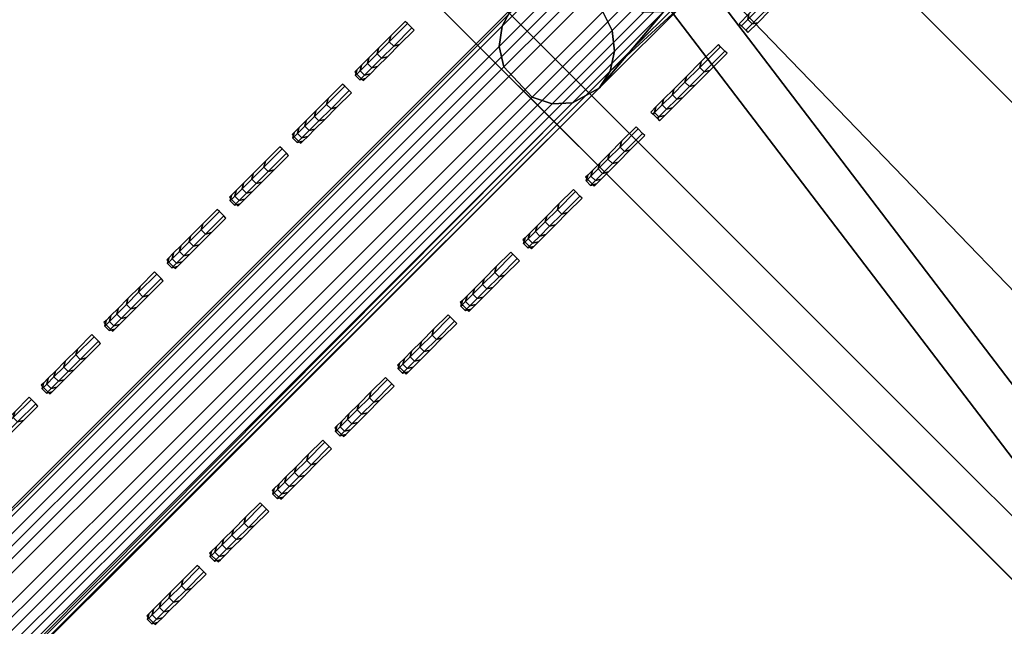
# Model space of a CAD drawing. Header units: inches. Extents: x 0 to 63.6, y -63.6 to 0.
# Tile 374 of 403: x 40.719 to 41.55, y -22.957 to -22.445. Entities that reach past the tile are written whole.
import ezdxf

# ---------------------------------------------------------------- set-up
doc = ezdxf.new("R2010")
doc.units = ezdxf.units.IN
doc.header["$LTSCALE"] = 0.03937
doc.header["$MEASUREMENT"] = 0
for name, color, linetype in [('A-FURN-3-ST', 151, 'Continuous'), ('A-FURN-3-ST-BK', 151, 'Continuous'), ('A-FURN-3-ST-SEAM', 250, 'Continuous'), ('A-FURN-3-STITCH', 15, 'Continuous')]:
    doc.layers.add(name, color=color, linetype=linetype)

msp = doc.modelspace()

# ---------------------------------------------------------------- meshes
at = {"layer": 'A-FURN-3-ST'}
mesh = msp.add_polyface(dxfattribs=at)
corners = [(27.14099, -38.87743, 18), (46.03199, -28.04345, 18), (44.70868, -26.39495, 18), (43.32636, -24.7956, 18), (41.88687, -23.24752, 18), (25.97883, -37.66078, 18), (40.39209, -21.75274, 18), (24.76218, -36.49862, 18), (38.84401, -20.31325, 18), (23.4936, -35.39338, 18), (37.24466, -18.93093, 18), (35.59616, -17.60762, 18), (22.17575, -34.34738, 18), (33.90069, -16.34506, 18), (40.58971, -21.5478, 17.96252), (39.03403, -20.10124, 17.96252), (37.42683, -18.71215, 17.96252), (35.77025, -17.38234, 17.96252), (39.55313, -19.52198, 17.1847), (41.15559, -20.96087, 16.9), (39.57812, -19.49405, 16.9), (37.92446, -18.11434, 17.1847), (37.9484, -18.0855, 16.9), (36.24574, -16.76679, 17.1847), (36.26859, -16.73708, 16.9), (39.4798, -19.60383, 17.45), (37.85418, -18.19882, 17.45), (36.1786, -16.85379, 17.45), (39.36314, -19.73402, 17.67782), (37.74235, -18.33318, 17.67782), (36.07174, -16.99213, 17.67782), (40.77385, -21.35681, 17.85263), (40.93198, -21.19281, 17.67782), (39.2111, -19.90368, 17.85263), (37.59659, -18.50826, 17.85263), (35.93246, -17.17241, 17.85263), (41.15559, -20.96087, 5.5), (39.57812, -19.49405, 5.5), (37.9484, -18.0855, 5.5), (36.26859, -16.73708, 5.5), (24.35796, -36.94203, 5), (40.80854, -21.3208, 5), (25.55456, -38.08505, 5), (42.31881, -22.83107, 5), (43.77323, -24.39521, 5), (39.2444, -19.86639, 5), (23.11029, -35.85498, 5), (37.62847, -18.46975, 5), (35.96287, -17.13272, 5), (21.81417, -34.82619, 5), (34.2498, -15.85709, 5), (45.16987, -26.01114, 5), (46.50689, -27.67674, 5), (47.78252, -29.38981, 5), (39.37212, -19.7239, 5.03806), (40.94135, -21.18306, 5.03806), (37.75091, -18.32271, 5.03806), (37.85471, -18.19806, 5.14645), (39.48038, -19.60311, 5.14645), (37.92406, -18.11476, 5.30866), (39.55272, -19.5224, 5.30866), (36.24534, -16.76722, 5.30866), (36.07988, -16.98133, 5.03806), (36.17908, -16.85299, 5.14645)]
mesh.append_faces([[corners[k] for k in face] for face in [(0, 1, 2), (2, 3, 0), (0, 3, 4), (5, 4, 6), (5, 6, 7), (7, 6, 8), (9, 8, 10), (9, 10, 11), (12, 11, 13), (6, 14, 8), (8, 14, 15), (8, 15, 10), (10, 15, 16), (10, 16, 11), (11, 16, 17), (18, 19, 20), (18, 20, 21), (21, 20, 22), (21, 22, 23), (23, 22, 24), (25, 18, 21, 26), (26, 21, 23, 27), (28, 25, 26, 29), (29, 26, 27, 30), (31, 32, 28, 33), (33, 28, 29, 34), (34, 29, 30, 35), (14, 31, 33, 15), (15, 33, 34, 16), (16, 34, 35, 17), (20, 36, 37), (20, 37, 22), (22, 37, 38), (22, 38, 24), (24, 38, 39), (40, 41, 42), (42, 41, 43), (42, 43, 44), (41, 40, 45), (45, 46, 47), (47, 46, 48), (48, 49, 50), (44, 51, 42), (42, 51, 52), (42, 52, 53), (54, 55, 45), (45, 47, 54), (54, 47, 56), (54, 56, 57, 58), (58, 57, 59, 60), (60, 59, 37), (37, 59, 38), (38, 59, 61), (38, 61, 39), (47, 48, 56), (56, 48, 62), (56, 62, 63, 57), (57, 63, 61, 59), (37, 36, 60)]])
mesh = msp.add_polyface(dxfattribs=at)
corners = [(44.70868, -26.39495, 18), (44.92747, -26.21278, 17.96252), (43.53837, -24.60558, 17.96252), (43.32636, -24.7956, 18), (42.09181, -23.0499, 17.96252), (41.88687, -23.24752, 18), (40.58971, -21.5478, 17.96252), (40.39209, -21.75274, 18), (46.87282, -27.39387, 17.1847), (45.55411, -25.69121, 16.9), (45.52527, -25.71515, 17.1847), (44.14556, -24.06149, 16.9), (44.11763, -24.08648, 17.1847), (44.03578, -24.15981, 17.45), (45.44079, -25.78543, 17.45), (43.90559, -24.27647, 17.67782), (45.30643, -25.89726, 17.67782), (43.73593, -24.42852, 17.85263), (45.13135, -26.04302, 17.85263), (42.67874, -22.48402, 16.9), (42.65175, -22.51003, 17.1847), (42.57264, -22.5863, 17.45), (42.4468, -22.70763, 17.67782), (42.2828, -22.86576, 17.85263), (41.15559, -20.96087, 16.9), (41.12958, -20.98786, 17.1847), (41.05331, -21.06697, 17.45), (40.93198, -21.19281, 17.67782), (40.77385, -21.35681, 17.85263), (39.55313, -19.52198, 17.1847), (39.4798, -19.60383, 17.45), (39.36314, -19.73402, 17.67782), (46.90253, -27.37102, 5.5), (45.55411, -25.69121, 5.5), (44.14556, -24.06149, 5.5), (42.67874, -22.48402, 5.5), (41.15559, -20.96087, 5.5), (39.57812, -19.49405, 16.9), (46.87239, -27.39427, 5.30866), (45.52485, -25.71555, 5.30866), (44.11721, -24.08689, 5.30866), (42.65134, -22.51043, 5.30866), (41.12918, -20.98827, 5.30866), (39.55272, -19.5224, 5.30866), (41.05395, -21.06629, 5.14645), (39.48038, -19.60311, 5.14645), (40.94135, -21.18306, 5.03806), (39.37212, -19.7239, 5.03806), (39.2444, -19.86639, 5), (40.80854, -21.3208, 5), (42.31881, -22.83107, 5), (42.45655, -22.69826, 5.03806), (43.77323, -24.39521, 5), (43.91571, -24.26749, 5.03806), (45.16987, -26.01114, 5), (45.3169, -25.8887, 5.03806), (46.50689, -27.67674, 5), (45.44155, -25.7849, 5.14645), (44.0365, -24.15923, 5.14645), (42.57332, -22.58567, 5.14645)]
mesh.append_faces([[corners[k] for k in face] for face in [(0, 1, 2), (0, 2, 3), (3, 2, 4), (3, 4, 5), (5, 4, 6), (5, 6, 7), (8, 9, 10), (9, 11, 10), (10, 11, 12), (10, 12, 13, 14), (14, 13, 15, 16), (16, 15, 17, 18), (18, 17, 2, 1), (11, 19, 12), (12, 19, 20), (12, 20, 21, 13), (13, 21, 22, 15), (15, 22, 23, 17), (17, 23, 4, 2), (19, 24, 20), (20, 24, 25), (20, 25, 26, 21), (21, 26, 27, 22), (22, 27, 28, 23), (23, 28, 6, 4), (25, 24, 29), (26, 25, 29, 30), (27, 26, 30, 31), (9, 32, 33), (9, 33, 11), (11, 33, 34), (11, 34, 19), (19, 34, 35), (19, 35, 24), (24, 35, 36), (24, 36, 37), (33, 38, 39), (33, 39, 34), (34, 39, 40), (34, 40, 35), (35, 40, 41), (35, 41, 36), (36, 41, 42), (36, 42, 43), (43, 42, 44, 45), (45, 44, 46, 47), (48, 46, 49), (49, 46, 50), (50, 46, 51), (50, 51, 52), (52, 51, 53), (52, 53, 54), (54, 53, 55), (54, 55, 56), (57, 55, 53, 58), (58, 53, 51, 59), (59, 51, 46, 44), (39, 57, 58, 40), (40, 58, 59, 41), (41, 59, 44, 42)]])
at = {"layer": 'A-FURN-3-ST-BK'}
mesh = msp.add_polyface(dxfattribs=at)
corners = [(41.15556, -20.96083, 16.9), (42.65178, -22.51006, 17.1847), (41.12955, -20.98783, 17.1847), (39.55304, -19.5219, 17.1847), (41.05329, -21.06695, 17.45), (39.47973, -19.60377, 17.45), (40.93196, -21.1928, 17.67782), (39.36309, -19.73397, 17.67782), (40.77384, -21.3568, 17.85263), (39.21106, -19.90364, 17.85263), (40.5897, -21.54779, 17.96252), (39.03401, -20.10122, 17.96252), (38.84401, -20.31325, 18), (40.39209, -21.75274, 18), (37.24466, -18.93093, 18), (37.4268, -18.71212, 17.96252), (37.59652, -18.50821, 17.85263), (39.57801, -19.49395, 16.9), (42.57266, -22.58632, 17.45), (42.44681, -22.70765, 17.67782), (38.17852, -23.97843, 18), (36.64047, -22.55331, 18), (35.04927, -21.1878, 18), (36.32035, -22.9124, 18.6363), (38.86919, -20.28504, 31.54521), (37.26876, -18.9018, 31.54521), (34.7431, -21.55885, 18.6363), (42.27358, -21.36604, 32.96589), (41.75391, -20.34025, 33), (40.74606, -19.89183, 32.96589), (40.15333, -18.85196, 33), (38.23466, -19.54813, 31.88978), (39.77596, -20.93339, 31.88978), (39.90831, -20.79129, 32.20401), (38.36188, -19.40142, 32.20401), (40.07779, -20.60933, 32.47717), (38.52479, -19.21356, 32.47717), (40.27861, -20.39371, 32.69994), (38.71784, -18.99094, 32.69994), (40.50393, -20.15179, 32.86472), (38.93442, -18.74118, 32.86472), (39.16717, -18.47278, 32.96589), (40.41832, -21.72551, 31.54521), (41.26711, -22.3725, 31.88978), (41.40442, -22.23519, 32.20401), (41.58025, -22.05936, 32.47717), (41.7886, -21.85101, 32.69994), (42.02237, -21.61724, 32.86472), (41.32909, -20.78087, 5), (42.76876, -22.39729, 5.03349), (41.24232, -20.87085, 5.03349), (39.74489, -19.30781, 5), (39.66145, -19.40088, 5.03349), (42.70289, -22.4608, 5.125), (41.17881, -20.93672, 5.125), (39.60036, -19.46901, 5.125), (42.67878, -22.48405, 5.25), (41.15556, -20.96083, 5.25), (39.57801, -19.49395, 5.25), (42.67878, -22.48405, 16.9)]
mesh.append_faces([[corners[k] for k in face] for face in [(0, 1, 2), (0, 2, 3), (3, 2, 4, 5), (5, 4, 6, 7), (7, 6, 8, 9), (9, 8, 10, 11), (11, 10, 12), (12, 10, 13), (12, 14, 11), (11, 14, 15), (11, 15, 16, 9), (17, 0, 3), (18, 19, 6, 4), (1, 18, 4, 2), (13, 20, 12), (12, 21, 14), (14, 21, 22), (23, 24, 25), (23, 25, 26), (27, 28, 29), (29, 28, 30), (25, 24, 31), (31, 24, 32), (31, 32, 33, 34), (34, 33, 35, 36), (36, 35, 37, 38), (38, 37, 39, 40), (40, 39, 29, 41), (24, 42, 32), (32, 42, 43), (32, 43, 44, 33), (33, 44, 45, 35), (35, 45, 46, 37), (37, 46, 47, 39), (39, 47, 27, 29), (48, 49, 50), (48, 50, 51), (51, 50, 52), (49, 53, 54, 50), (50, 54, 55, 52), (54, 56, 57), (54, 57, 55), (55, 57, 58), (57, 59, 0), (57, 0, 58), (58, 0, 17)]])
mesh = msp.add_polyface(dxfattribs=at)
corners = [(40.39209, -21.75274, 18), (40.5897, -21.54779, 17.96252), (41.88687, -23.24752, 18), (42.09182, -23.04991, 17.96252), (42.28281, -22.86577, 17.85263), (40.77384, -21.3568, 17.85263), (42.44681, -22.70765, 17.67782), (40.93196, -21.1928, 17.67782), (43.32636, -24.7956, 18), (41.0863, -26.99914, 18), (39.66118, -25.46109, 18), (38.17852, -23.97843, 18), (38.84401, -20.31325, 18), (36.64047, -22.55331, 18), (42.45182, -28.59034, 18), (41.57476, -27.83033, 18.03372), (40.21481, -26.30953, 18.03372), (38.79926, -24.84035, 18.03372), (37.33008, -23.4248, 18.03372), (35.80928, -22.06485, 18.03372), (36.32035, -22.9124, 18.6363), (35.6022, -22.30527, 18.45343), (37.1142, -23.65736, 18.45343), (37.84491, -24.32503, 18.6363), (38.57489, -25.06472, 18.45343), (39.31458, -25.7947, 18.6363), (39.98225, -26.52541, 18.45343), (40.72721, -27.31926, 18.6363), (41.33434, -28.03741, 18.45343), (42.08076, -28.89651, 18.6363), (42.66866, -29.56718, 18.27683), (42.62928, -29.59863, 18.45343), (41.37252, -28.00452, 18.27683), (40.01918, -26.49113, 18.27683), (38.61052, -25.02909, 18.27683), (37.14848, -23.62043, 18.27683), (35.63509, -22.26709, 18.27683), (41.45643, -27.93224, 18.13035), (40.10035, -26.41578, 18.13035), (38.68883, -24.95078, 18.13035), (37.22383, -23.53926, 18.13035), (35.70737, -22.18318, 18.13035), (43.35457, -24.77042, 31.54521), (41.9141, -23.22129, 31.54521), (40.41832, -21.72551, 31.54521), (38.86919, -20.28504, 31.54521), (41.26711, -22.3725, 31.88978), (42.70622, -23.86365, 31.88978)]
mesh.append_faces([[corners[k] for k in face] for face in [(0, 1, 2), (2, 1, 3), (4, 3, 1, 5), (6, 4, 5, 7), (8, 9, 10), (8, 10, 2), (2, 10, 11), (2, 11, 0), (12, 11, 13), (14, 15, 9), (9, 15, 16), (9, 16, 10), (10, 16, 17), (10, 17, 11), (11, 17, 18), (11, 18, 13), (13, 18, 19), (20, 21, 22), (20, 22, 23), (23, 22, 24), (23, 24, 25), (25, 24, 26), (25, 26, 27), (27, 26, 28), (27, 28, 29), (30, 31, 28, 32), (32, 28, 26, 33), (33, 26, 24, 34), (34, 24, 22, 35), (35, 22, 21, 36), (37, 32, 33, 38), (38, 33, 34, 39), (39, 34, 35, 40), (40, 35, 36, 41), (15, 37, 38, 16), (16, 38, 39, 17), (17, 39, 40, 18), (18, 40, 41, 19), (27, 42, 25), (25, 42, 43), (25, 43, 44), (25, 44, 23), (23, 44, 45), (23, 45, 20), (44, 43, 46), (46, 43, 47)]])
mesh = msp.add_polyface(dxfattribs=at)
corners = [(42.67878, -22.48405, 16.9), (44.11771, -24.08657, 17.1847), (42.65178, -22.51006, 17.1847), (41.15556, -20.96083, 16.9), (44.03584, -24.15988, 17.45), (43.90564, -24.27652, 17.67782), (42.44681, -22.70765, 17.67782), (42.57266, -22.58632, 17.45), (43.74779, -22.89355, 32.96589), (44.78765, -23.48628, 33), (43.29936, -21.8857, 33), (42.27358, -21.36604, 32.96589), (41.75391, -20.34025, 33), (41.26711, -22.3725, 31.88978), (42.70622, -23.86365, 31.88978), (42.84832, -23.7313, 32.20401), (41.40442, -22.23519, 32.20401), (43.03028, -23.56182, 32.47717), (41.58025, -22.05936, 32.47717), (43.2459, -23.361, 32.69994), (41.7886, -21.85101, 32.69994), (43.48782, -23.13568, 32.86472), (42.02237, -21.61724, 32.86472), (47.70285, -22.27479, 33), (46.20379, -20.60683, 33), (44.3318, -23.89472, 5), (44.23873, -23.97816, 5.03349), (42.85874, -22.31052, 5), (42.76876, -22.39729, 5.03349), (41.32909, -20.78087, 5), (44.1706, -24.03925, 5.125), (42.70289, -22.4608, 5.125), (44.14566, -24.0616, 5.25), (42.67878, -22.48405, 5.25), (41.17881, -20.93672, 5.125), (47.89178, -22.11107, 5), (46.38676, -20.43648, 5), (48.73284, -22.7115, 5.25), (49.50489, -23.70211, 5.125), (48.05536, -21.96923, 5.125), (47.28225, -21.04397, 5.25), (46.5452, -20.28892, 5.125), (49.43367, -23.75957, 5.03349), (47.98622, -22.02918, 5.03349), (46.47824, -20.35128, 5.03349), (49.33639, -23.83806, 5), (50.12465, -24.4284, 32.5), (48.73284, -22.7115, 32.5), (47.28225, -21.04397, 32.5), (49.14173, -23.99492, 33), (49.29067, -23.87481, 32.96194), (47.84742, -22.14945, 32.96194), (46.34382, -20.47643, 32.96194), (49.50132, -23.70495, 32.69134), (48.05189, -21.9722, 32.69134), (47.96999, -22.04319, 32.85355), (49.41694, -23.77298, 32.85355), (46.54185, -20.29202, 32.69134), (46.46253, -20.36588, 32.85355), (44.14566, -24.0616, 16.9), (41.15556, -20.96083, 5.25)]
mesh.append_faces([[corners[k] for k in face] for face in [(0, 1, 2), (0, 2, 3), (4, 5, 6, 7), (1, 4, 7, 2), (8, 9, 10), (8, 10, 11), (11, 10, 12), (13, 14, 15, 16), (16, 15, 17, 18), (18, 17, 19, 20), (20, 19, 21, 22), (22, 21, 8, 11), (9, 23, 24), (9, 24, 10), (25, 26, 27), (27, 26, 28), (27, 28, 29), (26, 30, 31, 28), (31, 32, 33), (31, 33, 34), (35, 25, 36), (36, 25, 27), (37, 38, 39), (37, 39, 40), (40, 39, 41), (38, 42, 43, 39), (39, 43, 44, 41), (42, 45, 43), (43, 45, 35), (43, 35, 44), (46, 37, 47), (47, 37, 40), (47, 40, 48), (49, 50, 51), (49, 51, 23), (23, 51, 52), (23, 52, 24), (53, 47, 54), (53, 54, 55, 56), (56, 55, 51, 50), (47, 48, 54), (54, 48, 57), (54, 57, 58, 55), (55, 58, 52, 51), (33, 59, 0), (33, 0, 60)]])
mesh = msp.add_polyface(dxfattribs=at)
corners = [(45.55427, -25.6914, 16.9), (46.87299, -27.39409, 17.1847), (45.5254, -25.7153, 17.1847), (44.14566, -24.0616, 16.9), (44.11771, -24.08657, 17.1847), (42.67878, -22.48405, 16.9), (41.88687, -23.24752, 18), (42.09182, -23.04991, 17.96252), (43.32636, -24.7956, 18), (43.53839, -24.6056, 17.96252), (44.70868, -26.39495, 18), (44.92749, -26.21281, 17.96252), (46.03199, -28.04345, 18), (46.46727, -27.70724, 17.85263), (46.2573, -27.86941, 17.96252), (45.1314, -26.04309, 17.85263), (43.73597, -24.42855, 17.85263), (42.28281, -22.86577, 17.85263), (46.64758, -27.568, 17.67782), (45.30651, -25.89736, 17.67782), (43.90564, -24.27652, 17.67782), (42.44681, -22.70765, 17.67782), (45.44089, -25.78555, 17.45), (44.03584, -24.15988, 17.45), (41.0863, -26.99914, 18), (40.72721, -27.31926, 18.6363), (44.73781, -26.37085, 31.54521), (43.35457, -24.77042, 31.54521), (46.52893, -26.10071, 32.96589), (46.21681, -25.13987, 33), (45.16683, -24.47244, 32.96589), (44.78765, -23.48628, 33), (43.74779, -22.89355, 32.96589), (41.9141, -23.22129, 31.54521), (42.70622, -23.86365, 31.88978), (44.09148, -25.40495, 31.88978), (44.23819, -25.27773, 32.20401), (42.84832, -23.7313, 32.20401), (44.42605, -25.11482, 32.47717), (43.03028, -23.56182, 32.47717), (44.64867, -24.92178, 32.69994), (43.2459, -23.361, 32.69994), (44.89843, -24.70519, 32.86472), (43.48782, -23.13568, 32.86472), (45.42115, -26.99445, 31.88978), (45.57228, -26.87252, 32.20401), (45.76581, -26.71639, 32.47717), (45.99514, -26.53137, 32.69994), (46.25244, -26.32379, 32.86472), (45.74635, -25.53139, 5), (45.65031, -25.61139, 5.03349), (44.3318, -23.89472, 5), (44.23873, -23.97816, 5.03349), (45.58, -25.66996, 5.125), (44.1706, -24.03925, 5.125), (45.55427, -25.6914, 5.25), (44.14566, -24.0616, 5.25), (42.70289, -22.4608, 5.125), (47.89178, -22.11107, 5), (42.67878, -22.48405, 5.25)]
mesh.append_faces([[corners[k] for k in face] for face in [(0, 1, 2), (0, 2, 3), (3, 2, 4), (3, 4, 5), (6, 7, 8), (8, 7, 9), (8, 9, 10), (10, 9, 11), (10, 11, 12), (13, 14, 11, 15), (15, 11, 9, 16), (16, 9, 7, 17), (18, 13, 15, 19), (19, 15, 16, 20), (20, 16, 17, 21), (22, 19, 20, 23), (2, 22, 23, 4), (10, 24, 8), (25, 26, 27), (28, 29, 30), (30, 29, 31), (30, 31, 32), (33, 27, 34), (34, 27, 35), (34, 35, 36, 37), (37, 36, 38, 39), (39, 38, 40, 41), (41, 40, 42, 43), (43, 42, 30, 32), (27, 26, 35), (35, 26, 44), (35, 44, 45, 36), (36, 45, 46, 38), (38, 46, 47, 40), (40, 47, 48, 42), (42, 48, 28, 30), (49, 50, 51), (51, 50, 52), (50, 53, 54, 52), (53, 55, 54), (54, 55, 56), (54, 56, 57), (58, 49, 51), (55, 0, 56), (56, 0, 3), (56, 3, 59)]])
at = {"layer": 'A-FURN-3-ST-SEAM'}
mesh = msp.add_polyface(dxfattribs=at)
corners = [(41.22897, -22.43255, 31.85551), (41.20501, -22.40692, 31.85496), (41.12752, -22.48441, 31.55892), (41.15144, -22.51009, 31.55928), (39.39917, -24.21276, 22.95239), (39.42309, -24.23844, 22.95275), (39.40596, -24.16331, 22.9411), (39.39771, -24.17842, 22.94579), (41.12606, -22.45007, 31.55232), (41.13431, -22.43496, 31.54763), (41.20264, -22.3735, 31.84486), (41.21023, -22.35904, 31.83769), (41.22273, -22.34879, 31.83029), (41.14748, -22.42404, 31.54279), (39.41913, -24.15239, 22.93626), (39.48262, -24.16643, 22.92633), (39.46942, -24.15462, 22.92661), (41.19777, -22.42627, 31.53314), (41.21097, -22.43808, 31.53286), (41.27169, -22.35236, 31.81553), (41.28485, -22.3642, 31.8151), (41.29546, -22.39673, 31.82223), (41.29238, -22.41306, 31.82854), (41.21728, -22.48816, 31.54165), (41.22094, -22.47125, 31.53752), (39.48893, -24.21651, 22.93512), (39.49259, -24.1996, 22.93099), (39.47956, -24.23076, 22.93986), (41.20791, -22.50241, 31.54639), (41.28362, -22.4267, 31.83566), (39.4905, -24.18219, 22.92791), (41.21885, -22.45385, 31.53444), (41.29295, -22.37975, 31.81752), (39.4572, -24.24314, 22.94684), (41.18555, -22.51479, 31.55337), (41.26226, -22.43807, 31.84647), (41.37445, -22.32588, 32.12955), (41.25555, -22.34564, 31.81859), (41.18136, -22.41983, 31.53514), (39.45301, -24.14818, 22.92861), (41.20069, -22.39016, 31.85092), (41.12357, -22.46728, 31.55628), (39.39522, -24.19563, 22.94975), (41.24535, -22.43845, 31.8521), (41.16812, -22.51568, 31.55705), (39.43977, -24.24403, 22.95052)]
mesh.append_faces([[corners[k] for k in face] for face in [(0, 1, 2, 3), (3, 2, 4, 5), (6, 7, 8, 9), (9, 8, 10, 11), (11, 12, 13, 9), (9, 13, 14, 6), (15, 16, 17, 18), (18, 17, 19, 20), (21, 22, 23, 24), (24, 23, 25, 26), (27, 25, 28), (28, 25, 23), (28, 23, 29), (29, 23, 22), (26, 30, 31, 24), (24, 31, 32, 21), (33, 27, 34), (34, 27, 28), (34, 28, 35), (35, 28, 29), (35, 29, 36), (20, 32, 31, 18), (18, 31, 30, 15), (37, 19, 17, 38), (38, 17, 16, 39), (13, 38, 39, 14), (40, 10, 8, 41), (41, 8, 7, 42), (1, 40, 41, 2), (2, 41, 42, 4), (43, 0, 3, 44), (44, 3, 5, 45), (35, 43, 44, 34), (34, 44, 45, 33)]])
at = {"layer": 'A-FURN-3-STITCH'}
mesh = msp.add_polymesh((7, 4), dxfattribs=at)
for k, corner in enumerate([(41.32613, -22.44803, 31.86596), (41.32799, -22.44985, 31.86595), (41.33167, -22.45354, 31.86595), (41.33349, -22.45539, 31.86596), (41.33434, -22.43981, 31.9033), (41.33338, -22.44446, 31.90545), (41.33706, -22.44814, 31.90545), (41.34171, -22.44718, 31.9033), (41.3446, -22.42955, 31.93961), (41.34364, -22.4342, 31.94176), (41.34733, -22.43788, 31.94176), (41.35197, -22.43692, 31.93961), (41.35685, -22.41731, 31.97467), (41.35589, -22.42195, 31.97682), (41.35957, -22.42564, 31.97682), (41.36421, -22.42467, 31.97467), (41.37099, -22.40316, 32.00826), (41.37003, -22.4078, 32.01041), (41.37372, -22.41149, 32.01041), (41.37836, -22.41053, 32.00826), (41.38696, -22.38719, 32.04018), (41.386, -22.39184, 32.04234), (41.38968, -22.39552, 32.04234), (41.39433, -22.39456, 32.04018), (41.40465, -22.3695, 32.07023), (41.40646, -22.37138, 32.07026), (41.41014, -22.37506, 32.07026), (41.41202, -22.37687, 32.07023)]):
    mesh.set_mesh_vertex(divmod(k, 4), corner)
mesh = msp.add_polymesh((7, 4), dxfattribs=at)
for k, corner in enumerate([(41.0016, -22.48874, 31.05872), (41.00346, -22.49056, 31.05872), (41.00714, -22.49424, 31.05872), (41.00896, -22.4961, 31.05872), (41.00343, -22.4869, 31.09774), (41.0022, -22.49182, 31.09891), (41.00588, -22.4955, 31.09891), (41.0108, -22.49427, 31.09774), (41.00743, -22.48291, 31.13643), (41.00619, -22.48783, 31.1376), (41.00987, -22.49151, 31.1376), (41.01479, -22.49027, 31.13643), (41.01355, -22.47678, 31.17456), (41.01232, -22.4817, 31.17573), (41.016, -22.48538, 31.17573), (41.02092, -22.48415, 31.17456), (41.02178, -22.46856, 31.21189), (41.02054, -22.47348, 31.21306), (41.02422, -22.47716, 31.21306), (41.02914, -22.47592, 31.21189), (41.03204, -22.45829, 31.2482), (41.0308, -22.46321, 31.24937), (41.03448, -22.4669, 31.24937), (41.03941, -22.46566, 31.2482), (41.04429, -22.44605, 31.28326), (41.04609, -22.44792, 31.28327), (41.04978, -22.45161, 31.28327), (41.05165, -22.45341, 31.28326)]):
    mesh.set_mesh_vertex(divmod(k, 4), corner)
mesh = msp.add_polymesh((7, 4), dxfattribs=at)
for k, corner in enumerate([(41.25153, -22.52262, 31.59883), (41.25339, -22.52444, 31.59882), (41.25708, -22.52813, 31.59882), (41.2589, -22.52999, 31.59883), (41.25588, -22.51827, 31.63745), (41.25473, -22.52311, 31.63901), (41.25841, -22.52679, 31.63901), (41.26325, -22.52564, 31.63745), (41.26236, -22.5118, 31.67546), (41.26121, -22.51663, 31.67703), (41.26489, -22.52031, 31.67703), (41.26972, -22.51916, 31.67546), (41.27092, -22.50323, 31.71264), (41.26977, -22.50807, 31.7142), (41.27345, -22.51175, 31.7142), (41.27829, -22.5106, 31.71264), (41.28152, -22.49264, 31.74875), (41.28037, -22.49747, 31.75032), (41.28405, -22.50115, 31.75032), (41.28888, -22.5, 31.74875), (41.29409, -22.48007, 31.78358), (41.29294, -22.4849, 31.78515), (41.29662, -22.48858, 31.78515), (41.30145, -22.48743, 31.78358), (41.30855, -22.46561, 31.81691), (41.31036, -22.46748, 31.81693), (41.31404, -22.47116, 31.81693), (41.31591, -22.47297, 31.81691)]):
    mesh.set_mesh_vertex(divmod(k, 4), corner)
mesh = msp.add_polymesh((7, 4), dxfattribs=at)
for k, corner in enumerate([(40.94869, -22.54165, 30.79526), (40.95055, -22.54347, 30.79525), (40.95423, -22.54715, 30.79525), (40.95605, -22.54901, 30.79526), (40.95053, -22.53981, 30.83427), (40.94929, -22.54473, 30.83545), (40.95297, -22.54841, 30.83545), (40.95789, -22.54717, 30.83427), (40.95452, -22.53582, 30.87297), (40.95328, -22.54074, 30.87414), (40.95696, -22.54442, 30.87414), (40.96188, -22.54318, 30.87297), (40.96064, -22.52969, 30.9111), (40.95941, -22.53461, 30.91227), (40.96309, -22.53829, 30.91227), (40.96801, -22.53706, 30.9111), (40.96887, -22.52147, 30.94843), (40.96763, -22.52639, 30.9496), (40.97131, -22.53007, 30.9496), (40.97623, -22.52883, 30.94843), (40.97913, -22.5112, 30.98473), (40.97789, -22.51612, 30.98591), (40.98158, -22.51981, 30.98591), (40.9865, -22.51857, 30.98473), (40.99138, -22.49896, 31.01979), (40.99319, -22.50083, 31.0198), (40.99687, -22.50451, 31.0198), (40.99874, -22.50632, 31.01979)]):
    mesh.set_mesh_vertex(divmod(k, 4), corner)
mesh = msp.add_polymesh((7, 4), dxfattribs=at)
for k, corner in enumerate([(41.19642, -22.57774, 31.32219), (41.19828, -22.57956, 31.32218), (41.20196, -22.58324, 31.32218), (41.20378, -22.5851, 31.32219), (41.19825, -22.5759, 31.3612), (41.19701, -22.58082, 31.36238), (41.2007, -22.58451, 31.36238), (41.20562, -22.58327, 31.3612), (41.20225, -22.57191, 31.3999), (41.20101, -22.57683, 31.40107), (41.20469, -22.58051, 31.40107), (41.20961, -22.57927, 31.3999), (41.20837, -22.56578, 31.43803), (41.20713, -22.5707, 31.4392), (41.21082, -22.57439, 31.4392), (41.21574, -22.57315, 31.43803), (41.21659, -22.55756, 31.47536), (41.21536, -22.56248, 31.47653), (41.21904, -22.56617, 31.47653), (41.22396, -22.56493, 31.47536), (41.22686, -22.5473, 31.51166), (41.22562, -22.55222, 31.51284), (41.2293, -22.5559, 31.51284), (41.23422, -22.55466, 31.51166), (41.23911, -22.53505, 31.54672), (41.24091, -22.53692, 31.54673), (41.2446, -22.54061, 31.54673), (41.24647, -22.54241, 31.54672)]):
    mesh.set_mesh_vertex(divmod(k, 4), corner)
mesh = msp.add_polymesh((7, 4), dxfattribs=at)
for k, corner in enumerate([(40.89578, -22.59455, 30.53179), (40.89764, -22.59638, 30.53179), (40.90132, -22.60006, 30.53179), (40.90315, -22.60192, 30.53179), (40.89762, -22.59272, 30.57081), (40.89638, -22.59764, 30.57198), (40.90006, -22.60132, 30.57198), (40.90498, -22.60008, 30.57081), (40.90161, -22.58873, 30.6095), (40.90037, -22.59365, 30.61067), (40.90405, -22.59733, 30.61067), (40.90897, -22.59609, 30.6095), (40.90774, -22.5826, 30.64763), (40.9065, -22.58752, 30.6488), (40.91018, -22.5912, 30.6488), (40.9151, -22.58996, 30.64763), (40.91596, -22.57438, 30.68496), (40.91472, -22.5793, 30.68613), (40.9184, -22.58298, 30.68613), (40.92332, -22.58174, 30.68496), (40.92622, -22.56411, 30.72127), (40.92499, -22.56903, 30.72244), (40.92867, -22.57271, 30.72244), (40.93359, -22.57148, 30.72127), (40.93847, -22.55186, 30.75633), (40.94028, -22.55374, 30.75634), (40.94396, -22.55742, 30.75634), (40.94584, -22.55923, 30.75633)]):
    mesh.set_mesh_vertex(divmod(k, 4), corner)
mesh = msp.add_polymesh((7, 4), dxfattribs=at)
for k, corner in enumerate([(41.14351, -22.63065, 31.05872), (41.14537, -22.63247, 31.05872), (41.14905, -22.63615, 31.05872), (41.15087, -22.63801, 31.05872), (41.14534, -22.62881, 31.09774), (41.14411, -22.63373, 31.09891), (41.14779, -22.63741, 31.09891), (41.15271, -22.63618, 31.09774), (41.14934, -22.62482, 31.13643), (41.1481, -22.62974, 31.1376), (41.15178, -22.63342, 31.1376), (41.1567, -22.63218, 31.13643), (41.15546, -22.61869, 31.17456), (41.15423, -22.62361, 31.17573), (41.15791, -22.6273, 31.17573), (41.16283, -22.62606, 31.17456), (41.16369, -22.61047, 31.21189), (41.16245, -22.61539, 31.21306), (41.16613, -22.61907, 31.21306), (41.17105, -22.61784, 31.21189), (41.17395, -22.6002, 31.2482), (41.17271, -22.60513, 31.24937), (41.1764, -22.60881, 31.24937), (41.18132, -22.60757, 31.2482), (41.1862, -22.58796, 31.28326), (41.18801, -22.58983, 31.28327), (41.19169, -22.59352, 31.28327), (41.19356, -22.59532, 31.28326)]):
    mesh.set_mesh_vertex(divmod(k, 4), corner)
mesh = msp.add_polymesh((7, 4), dxfattribs=at)
for k, corner in enumerate([(40.84287, -22.64746, 30.26833), (40.84473, -22.64928, 30.26832), (40.84842, -22.65297, 30.26832), (40.85024, -22.65483, 30.26833), (40.84471, -22.64563, 30.30734), (40.84347, -22.65055, 30.30851), (40.84715, -22.65423, 30.30851), (40.85207, -22.65299, 30.30734), (40.8487, -22.64163, 30.34604), (40.84746, -22.64655, 30.34721), (40.85115, -22.65024, 30.34721), (40.85607, -22.649, 30.34604), (40.85483, -22.63551, 30.38417), (40.85359, -22.64043, 30.38534), (40.85727, -22.64411, 30.38534), (40.86219, -22.64287, 30.38417), (40.86305, -22.62729, 30.4215), (40.86181, -22.63221, 30.42267), (40.86549, -22.63589, 30.42267), (40.87041, -22.63465, 30.4215), (40.87332, -22.61702, 30.4578), (40.87208, -22.62194, 30.45898), (40.87576, -22.62562, 30.45898), (40.88068, -22.62438, 30.4578), (40.88556, -22.60477, 30.49286), (40.88737, -22.60665, 30.49287), (40.89105, -22.61033, 30.49287), (40.89293, -22.61214, 30.49286)]):
    mesh.set_mesh_vertex(divmod(k, 4), corner)
mesh = msp.add_polymesh((7, 4), dxfattribs=at)
for k, corner in enumerate([(41.0906, -22.68356, 30.79526), (41.09246, -22.68538, 30.79525), (41.09614, -22.68906, 30.79525), (41.09797, -22.69092, 30.79526), (41.09244, -22.68172, 30.83427), (41.0912, -22.68664, 30.83545), (41.09488, -22.69032, 30.83545), (41.0998, -22.68908, 30.83427), (41.09643, -22.67773, 30.87297), (41.09519, -22.68265, 30.87414), (41.09887, -22.68633, 30.87414), (41.10379, -22.68509, 30.87297), (41.10256, -22.6716, 30.9111), (41.10132, -22.67652, 30.91227), (41.105, -22.6802, 30.91227), (41.10992, -22.67897, 30.9111), (41.11078, -22.66338, 30.94843), (41.10954, -22.6683, 30.9496), (41.11322, -22.67198, 30.9496), (41.11814, -22.67074, 30.94843), (41.12104, -22.65311, 30.98473), (41.1198, -22.65803, 30.98591), (41.12349, -22.66172, 30.98591), (41.12841, -22.66048, 30.98473), (41.13329, -22.64087, 31.01979), (41.1351, -22.64274, 31.0198), (41.13878, -22.64642, 31.0198), (41.14065, -22.64823, 31.01979)]):
    mesh.set_mesh_vertex(divmod(k, 4), corner)
mesh = msp.add_polymesh((7, 4), dxfattribs=at)
for k, corner in enumerate([(40.78996, -22.70037, 30.00486), (40.79182, -22.70219, 30.00486), (40.79551, -22.70588, 30.00486), (40.79733, -22.70774, 30.00486), (40.7918, -22.69854, 30.04388), (40.79056, -22.70346, 30.04505), (40.79424, -22.70714, 30.04505), (40.79916, -22.7059, 30.04388), (40.79579, -22.69454, 30.08257), (40.79455, -22.69946, 30.08374), (40.79824, -22.70315, 30.08374), (40.80316, -22.70191, 30.08257), (40.80192, -22.68842, 30.1207), (40.80068, -22.69334, 30.12187), (40.80436, -22.69702, 30.12187), (40.80928, -22.69578, 30.1207), (40.81014, -22.6802, 30.15803), (40.8089, -22.68512, 30.1592), (40.81258, -22.6888, 30.1592), (40.8175, -22.68756, 30.15803), (40.82041, -22.66993, 30.19434), (40.81917, -22.67485, 30.19551), (40.82285, -22.67853, 30.19551), (40.82777, -22.67729, 30.19434), (40.83265, -22.65768, 30.22939), (40.83446, -22.65956, 30.22941), (40.83814, -22.66324, 30.22941), (40.84002, -22.66505, 30.22939)]):
    mesh.set_mesh_vertex(divmod(k, 4), corner)
mesh = msp.add_polymesh((7, 4), dxfattribs=at)
for k, corner in enumerate([(41.03769, -22.73646, 30.53179), (41.03955, -22.73829, 30.53179), (41.04323, -22.74197, 30.53179), (41.04506, -22.74383, 30.53179), (41.03953, -22.73463, 30.57081), (41.03829, -22.73955, 30.57198), (41.04197, -22.74323, 30.57198), (41.04689, -22.74199, 30.57081), (41.04352, -22.73064, 30.6095), (41.04228, -22.73556, 30.61067), (41.04596, -22.73924, 30.61067), (41.05089, -22.738, 30.6095), (41.04965, -22.72451, 30.64763), (41.04841, -22.72943, 30.6488), (41.05209, -22.73311, 30.6488), (41.05701, -22.73187, 30.64763), (41.05787, -22.71629, 30.68496), (41.05663, -22.72121, 30.68613), (41.06031, -22.72489, 30.68613), (41.06523, -22.72365, 30.68496), (41.06813, -22.70602, 30.72127), (41.0669, -22.71094, 30.72244), (41.07058, -22.71462, 30.72244), (41.0755, -22.71339, 30.72127), (41.08038, -22.69377, 30.75633), (41.08219, -22.69565, 30.75634), (41.08587, -22.69933, 30.75634), (41.08775, -22.70114, 30.75633)]):
    mesh.set_mesh_vertex(divmod(k, 4), corner)
mesh = msp.add_polymesh((7, 4), dxfattribs=at)
for k, corner in enumerate([(40.73706, -22.75328, 29.7414), (40.73892, -22.7551, 29.74139), (40.7426, -22.75878, 29.74139), (40.74442, -22.76064, 29.7414), (40.73889, -22.75144, 29.78041), (40.73765, -22.75637, 29.78158), (40.74133, -22.76005, 29.78158), (40.74626, -22.75881, 29.78041), (40.74288, -22.74745, 29.81911), (40.74165, -22.75237, 29.82028), (40.74533, -22.75605, 29.82028), (40.75025, -22.75482, 29.81911), (40.74901, -22.74133, 29.85723), (40.74777, -22.74625, 29.85841), (40.75145, -22.74993, 29.85841), (40.75637, -22.74869, 29.85723), (40.75723, -22.7331, 29.89457), (40.75599, -22.73802, 29.89574), (40.75968, -22.74171, 29.89574), (40.7646, -22.74047, 29.89457), (40.7675, -22.72284, 29.93087), (40.76626, -22.72776, 29.93204), (40.76994, -22.73144, 29.93204), (40.77486, -22.7302, 29.93087), (40.77975, -22.71059, 29.96593), (40.78155, -22.71247, 29.96594), (40.78523, -22.71615, 29.96594), (40.78711, -22.71795, 29.96593)]):
    mesh.set_mesh_vertex(divmod(k, 4), corner)
mesh = msp.add_polymesh((7, 4), dxfattribs=at)
for k, corner in enumerate([(40.98478, -22.78937, 30.26833), (40.98664, -22.79119, 30.26832), (40.99033, -22.79488, 30.26832), (40.99215, -22.79674, 30.26833), (40.98662, -22.78754, 30.30734), (40.98538, -22.79246, 30.30851), (40.98906, -22.79614, 30.30851), (40.99398, -22.7949, 30.30734), (40.99061, -22.78354, 30.34604), (40.98937, -22.78846, 30.34721), (40.99306, -22.79215, 30.34721), (40.99798, -22.79091, 30.34604), (40.99674, -22.77742, 30.38417), (40.9955, -22.78234, 30.38534), (40.99918, -22.78602, 30.38534), (41.0041, -22.78478, 30.38417), (41.00496, -22.7692, 30.4215), (41.00372, -22.77412, 30.42267), (41.0074, -22.7778, 30.42267), (41.01232, -22.77656, 30.4215), (41.01523, -22.75893, 30.4578), (41.01399, -22.76385, 30.45898), (41.01767, -22.76753, 30.45898), (41.02259, -22.7663, 30.4578), (41.02747, -22.74668, 30.49286), (41.02928, -22.74856, 30.49287), (41.03296, -22.75224, 30.49287), (41.03484, -22.75405, 30.49286)]):
    mesh.set_mesh_vertex(divmod(k, 4), corner)
mesh = msp.add_polymesh((7, 4), dxfattribs=at)
for k, corner in enumerate([(40.68415, -22.80619, 29.47793), (40.68601, -22.80801, 29.47793), (40.68969, -22.81169, 29.47793), (40.69151, -22.81355, 29.47793), (40.68598, -22.80435, 29.51695), (40.68474, -22.80927, 29.51812), (40.68843, -22.81296, 29.51812), (40.69335, -22.81172, 29.51695), (40.68998, -22.80036, 29.55564), (40.68874, -22.80528, 29.55681), (40.69242, -22.80896, 29.55681), (40.69734, -22.80772, 29.55564), (40.6961, -22.79423, 29.59377), (40.69486, -22.79915, 29.59494), (40.69855, -22.80284, 29.59494), (40.70347, -22.8016, 29.59377), (40.70432, -22.78601, 29.6311), (40.70308, -22.79093, 29.63227), (40.70677, -22.79462, 29.63227), (40.71169, -22.79338, 29.6311), (40.71459, -22.77575, 29.66741), (40.71335, -22.78067, 29.66858), (40.71703, -22.78435, 29.66858), (40.72195, -22.78311, 29.66741), (40.72684, -22.7635, 29.70246), (40.72864, -22.76537, 29.70248), (40.73233, -22.76906, 29.70248), (40.7342, -22.77086, 29.70246)]):
    mesh.set_mesh_vertex(divmod(k, 4), corner)
mesh = msp.add_polymesh((7, 4), dxfattribs=at)
for k, corner in enumerate([(40.93187, -22.84228, 30.00486), (40.93374, -22.8441, 30.00486), (40.93742, -22.84779, 30.00486), (40.93924, -22.84965, 30.00486), (40.93371, -22.84045, 30.04388), (40.93247, -22.84537, 30.04505), (40.93615, -22.84905, 30.04505), (40.94107, -22.84781, 30.04388), (40.9377, -22.83645, 30.08257), (40.93646, -22.84137, 30.08374), (40.94015, -22.84506, 30.08374), (40.94507, -22.84382, 30.08257), (40.94383, -22.83033, 30.1207), (40.94259, -22.83525, 30.12187), (40.94627, -22.83893, 30.12187), (40.95119, -22.83769, 30.1207), (40.95205, -22.82211, 30.15803), (40.95081, -22.82703, 30.1592), (40.95449, -22.83071, 30.1592), (40.95942, -22.82947, 30.15803), (40.96232, -22.81184, 30.19434), (40.96108, -22.81676, 30.19551), (40.96476, -22.82044, 30.19551), (40.96968, -22.8192, 30.19434), (40.97456, -22.79959, 30.22939), (40.97637, -22.80147, 30.22941), (40.98005, -22.80515, 30.22941), (40.98193, -22.80696, 30.22939)]):
    mesh.set_mesh_vertex(divmod(k, 4), corner)
mesh = msp.add_polymesh((7, 4), dxfattribs=at)
for k, corner in enumerate([(40.87897, -22.89519, 29.7414), (40.88083, -22.89701, 29.74139), (40.88451, -22.90069, 29.74139), (40.88633, -22.90255, 29.7414), (40.8808, -22.89335, 29.78041), (40.87956, -22.89828, 29.78158), (40.88325, -22.90196, 29.78158), (40.88817, -22.90072, 29.78041), (40.88479, -22.88936, 29.81911), (40.88356, -22.89428, 29.82028), (40.88724, -22.89796, 29.82028), (40.89216, -22.89673, 29.81911), (40.89092, -22.88324, 29.85723), (40.88968, -22.88816, 29.85841), (40.89336, -22.89184, 29.85841), (40.89829, -22.8906, 29.85723), (40.89914, -22.87501, 29.89457), (40.8979, -22.87993, 29.89574), (40.90159, -22.88362, 29.89574), (40.90651, -22.88238, 29.89457), (40.90941, -22.86475, 29.93087), (40.90817, -22.86967, 29.93204), (40.91185, -22.87335, 29.93204), (40.91677, -22.87211, 29.93087), (40.92166, -22.8525, 29.96593), (40.92346, -22.85438, 29.96594), (40.92714, -22.85806, 29.96594), (40.92902, -22.85986, 29.96593)]):
    mesh.set_mesh_vertex(divmod(k, 4), corner)
mesh = msp.add_polymesh((7, 4), dxfattribs=at)
for k, corner in enumerate([(40.82606, -22.9481, 29.47793), (40.82792, -22.94992, 29.47793), (40.8316, -22.9536, 29.47793), (40.83342, -22.95546, 29.47793), (40.82789, -22.94626, 29.51695), (40.82665, -22.95118, 29.51812), (40.83034, -22.95487, 29.51812), (40.83526, -22.95363, 29.51695), (40.83189, -22.94227, 29.55564), (40.83065, -22.94719, 29.55681), (40.83433, -22.95087, 29.55681), (40.83925, -22.94963, 29.55564), (40.83801, -22.93614, 29.59377), (40.83677, -22.94106, 29.59494), (40.84046, -22.94475, 29.59494), (40.84538, -22.94351, 29.59377), (40.84623, -22.92792, 29.6311), (40.84499, -22.93284, 29.63227), (40.84868, -22.93653, 29.63227), (40.8536, -22.93529, 29.6311), (40.8565, -22.91766, 29.66741), (40.85526, -22.92258, 29.66858), (40.85894, -22.92626, 29.66858), (40.86386, -22.92502, 29.66741), (40.86875, -22.90541, 29.70246), (40.87055, -22.90729, 29.70248), (40.87424, -22.91097, 29.70248), (40.87611, -22.91277, 29.70246)]):
    mesh.set_mesh_vertex(divmod(k, 4), corner)

doc.saveas('drawing.dxf')
